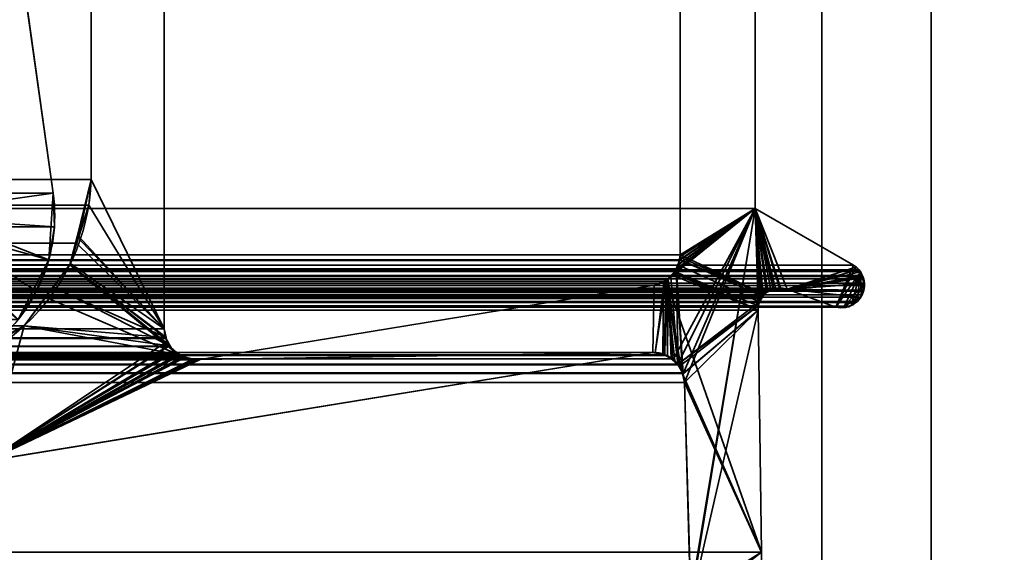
# Model space of a CAD drawing. Header units: millimetres. Extents: x -587 to 3688, y -115 to 120.
# Tile 266 of 656: x 402 to 415, y 3 to 10. Entities that reach past the tile are written whole.
import ezdxf

# ---------------------------------------------------------------- set-up
doc = ezdxf.new("R2010")
doc.units = ezdxf.units.MM
doc.layers.add('151', color=7, linetype='Continuous', true_color=0xffffff)

# ---------------------------------------------------------------- blocks, each defined once
blk = doc.blocks.new('UG_SURFACE_001')
at = {"layer": '151', "color": 252, "linetype": 'Continuous', "lineweight": 35}
for points in [[(587.5, -40, 2198), (587.5, 110, 2198), (-587.5, 110, 2198), (-587.5, -40, 2198)], [(-437.5, -40, 2048), (-437.5, 110, 2048), (437.5, 110, 2048), (437.5, -40, 2048)]]:
    blk.add_3dface(points, dxfattribs=at)
blk = doc.blocks.new('UG_SURFACE_015')
at = {"layer": '151', "color": 252, "linetype": 'Continuous', "lineweight": 35}
for points in [[(-414, -46.92, 2022.5), (414, -46.92, 2022.5), (414, 13.92, 2022.5), (-414, 13.92, 2022.5)], [(-412.5, -46.92, 2021), (-412.5, 13.92, 2021), (412.5, 13.92, 2021), (412.5, -46.92, 2021)], [(414, 13.92, 2022.5), (414, -46.92, 2022.5), (412.5, -46.92, 2021), (412.5, 13.92, 2021)], [(-401.116, 13.7, 2009.616), (-401.978, 7.563, 2010.478), (401.978, 7.563, 2010.478), (401.116, 13.7, 2009.616)], [(400.493, 7.354, 2008.993), (399.63, 13.491, 2008.13), (401.116, 13.7, 2009.616), (401.978, 7.563, 2010.478)], [(401.995, 7.103, 2010.495), (-401.978, 7.563, 2010.478), (-401.995, 7.103, 2010.495)], [(401.995, 7.103, 2010.495), (401.978, 7.563, 2010.478), (-401.978, 7.563, 2010.478)], [(401.978, 7.563, 2010.478), (401.995, 7.103, 2010.495), (400.498, 7.201, 2008.998), (400.493, 7.354, 2008.993)], [(401.918, 6.649, 2010.418), (401.75, 6.22, 2010.25), (400.473, 7.05, 2008.973), (400.498, 7.201, 2008.998)], [(400.498, 7.201, 2008.998), (401.995, 7.103, 2010.495), (401.918, 6.649, 2010.418)], [(-401.995, 7.103, 2010.495), (-401.918, 6.649, 2010.418), (401.918, 6.649, 2010.418), (401.995, 7.103, 2010.495)], [(400.417, 6.907, 2008.917), (400.473, 7.05, 2008.973), (401.75, 6.22, 2010.25), (401.499, 5.834, 2009.999)], [(401.918, 6.649, 2010.418), (-401.918, 6.649, 2010.418), (-401.75, 6.22, 2010.25)], [(401.75, 6.22, 2010.25), (401.918, 6.649, 2010.418), (-401.75, 6.22, 2010.25)], [(-401.75, 6.22, 2010.25), (-401.499, 5.834, 2009.999), (401.499, 5.834, 2009.999), (401.75, 6.22, 2010.25)]]:
    blk.add_3dface(points, dxfattribs=at)
blk = doc.blocks.new('UG_SURFACE_016')
at = {"layer": '151', "color": 252, "linetype": 'Continuous', "lineweight": 35}
for points in [[(412.5, -46.92, 2021), (412.5, 13.92, 2021), (412.5, 13.92, -7), (412.5, -46.92, -7)], [(414, 13.92, -7), (414, -46.92, -7), (412.5, -46.92, -7), (412.5, 13.92, -7)], [(412.5, 13.92, 2021), (412.5, -46.92, 2021), (414, -46.92, 2022.5), (414, 13.92, 2022.5)], [(414, -46.92, 2022.5), (414, -46.92, -7), (414, 13.92, -7), (414, 13.92, 2022.5)], [(400.493, 7.354, -7), (399.63, 13.491, -7), (401.116, 13.7, -7), (401.978, 7.563, -7)], [(401.978, 7.563, 2010.478), (401.116, 13.7, 2009.616), (399.63, 13.491, 2008.13), (400.493, 7.354, 2008.993)], [(401.116, 13.7, 2009.616), (401.978, 7.563, 2010.478), (401.978, 7.563, -7), (401.116, 13.7, -7)], [(401.978, 7.563, -7), (401.918, 6.649, -7), (400.473, 7.05, -7), (400.493, 7.354, -7)], [(400.493, 7.354, 2008.993), (400.498, 7.201, 2008.998), (401.995, 7.103, 2010.495), (401.978, 7.563, 2010.478)], [(401.978, 7.563, -7), (401.995, 7.103, 2010.495), (401.918, 6.649, 2010.418)], [(401.918, 6.649, 2010.418), (401.918, 6.649, -7), (401.978, 7.563, -7)], [(401.978, 7.563, -7), (401.978, 7.563, 2010.478), (401.995, 7.103, 2010.495)], [(400.498, 7.201, 2008.998), (400.473, 7.05, 2008.973), (401.75, 6.22, 2010.25), (401.918, 6.649, 2010.418)], [(401.918, 6.649, 2010.418), (401.995, 7.103, 2010.495), (400.498, 7.201, 2008.998)], [(400.333, 6.778, -7), (400.473, 7.05, -7), (401.918, 6.649, -7), (401.499, 5.834, -7)], [(401.499, 5.834, 2009.999), (401.75, 6.22, 2010.25), (400.473, 7.05, 2008.973), (400.417, 6.907, 2008.917)], [(401.918, 6.649, -7), (401.75, 6.22, 2010.25), (401.499, 5.834, 2009.999)], [(401.499, 5.834, 2009.999), (401.499, 5.834, -7), (401.918, 6.649, -7)], [(401.918, 6.649, -7), (401.918, 6.649, 2010.418), (401.75, 6.22, 2010.25)]]:
    blk.add_3dface(points, dxfattribs=at)
blk = doc.blocks.new('UG_SURFACE_018')
at = {"layer": '151', "color": 7, "linetype": 'Continuous', "lineweight": 35}
for points in [[(-410.562, 6.719, 2019.062), (-410.562, 11.866, 2019.062), (410.562, 11.866, 2019.062), (410.562, 6.719, 2019.062)], [(410.562, 6.719, 2019.062), (410.562, 11.866, 2019.062), (411.589, 11.633, 2020.089), (411.589, 7.354, 2020.089)], [(-403.5, 11.828, 2012), (-403.5, 5.704, 2012), (403.5, 5.704, 2012), (403.5, 11.828, 2012)], [(402.498, 7.747, 2010.998), (402.498, 11.543, 2010.998), (403.5, 11.828, 2012), (403.5, 5.704, 2012)], [(411.589, 7.354, 2020.089), (411.589, 11.633, 2020.089), (-411.589, 11.633, 2020.089), (-411.589, 7.354, 2020.089)], [(402.498, 11.543, 2010.998), (402.498, 7.747, 2010.998), (-402.498, 7.747, 2010.998), (-402.498, 11.543, 2010.998)], [(-402.465, 7.398, 2010.965), (-402.498, 7.747, 2010.998), (402.498, 7.747, 2010.998)], [(-402.465, 7.398, 2010.965), (402.498, 7.747, 2010.998), (402.465, 7.398, 2010.965)], [(403.5, 5.704, 2012), (402.465, 7.398, 2010.965), (402.498, 7.747, 2010.998)], [(412.935, 6.577, 2021.435), (411.589, 7.354, 2020.089), (-411.589, 7.354, 2020.089), (-412.935, 6.577, 2021.435)], [(402.465, 7.398, 2010.965), (402.3, 6.878, 2010.8), (-402.3, 6.878, 2010.8), (-402.465, 7.398, 2010.965)], [(402.3, 6.878, 2010.8), (402.465, 7.398, 2010.965), (403.5, 5.704, 2012)], [(411.589, 7.354, 2020.089), (410.601, 5.094, 2019.1), (410.51, 6.517, 2019.01), (410.513, 6.525, 2019.013)], [(410.513, 6.525, 2019.013), (410.554, 6.638, 2019.054), (411.589, 7.354, 2020.089)], [(411.589, 7.354, 2020.089), (410.554, 6.638, 2019.054), (410.555, 6.651, 2019.055)], [(410.555, 6.651, 2019.055), (410.562, 6.719, 2019.062), (411.589, 7.354, 2020.089)], [(410.622, 4.971, 2019.122), (410.601, 5.094, 2019.1), (411.589, 7.354, 2020.089)], [(410.705, 2.041, 2019.205), (410.622, 4.971, 2019.122), (411.589, 7.354, 2020.089)], [(410.688, 1.878, 2019.188), (411.589, 7.354, 2020.089), (411.632, 6.018, 2020.132), (411.628, 5.961, 2020.128)], [(411.589, 7.354, 2020.089), (410.688, 1.878, 2019.188), (410.701, 1.959, 2019.201)], [(411.589, 7.354, 2020.089), (410.701, 1.959, 2019.201), (410.705, 2.041, 2019.205)], [(411.589, 7.354, 2020.089), (411.668, 6.119, 2020.168), (411.646, 6.073, 2020.146)], [(411.646, 6.073, 2020.146), (411.632, 6.018, 2020.132), (411.589, 7.354, 2020.089)], [(412.029, 6.248, 2020.529), (411.589, 7.354, 2020.089), (412.935, 6.577, 2021.435), (413.004, 6.513, 2021.504)], [(411.589, 7.354, 2020.089), (411.742, 6.203, 2020.241), (411.696, 6.151, 2020.196)], [(411.589, 7.354, 2020.089), (411.869, 6.261, 2020.369), (411.843, 6.25, 2020.343)], [(411.696, 6.151, 2020.196), (411.668, 6.119, 2020.168), (411.589, 7.354, 2020.089)], [(411.843, 6.25, 2020.343), (411.76, 6.212, 2020.26), (411.589, 7.354, 2020.089)], [(411.589, 7.354, 2020.089), (412.029, 6.248, 2020.529), (411.934, 6.256, 2020.434)], [(411.76, 6.212, 2020.26), (411.742, 6.203, 2020.241), (411.589, 7.354, 2020.089)], [(411.934, 6.256, 2020.434), (411.869, 6.261, 2020.369), (411.589, 7.354, 2020.089)], [(-402.3, 6.878, 2010.8), (402.3, 6.878, 2010.8), (402.206, 6.58, 2010.706)], [(-402.206, 6.58, 2010.706), (-402.3, 6.878, 2010.8), (402.206, 6.58, 2010.706)], [(403.5, 5.704, 2012), (403.518, 5.58, 2012.018), (402.206, 6.58, 2010.706), (402.3, 6.878, 2010.8)], [(-410.552, 6.652, 2019.052), (-410.562, 6.719, 2019.062), (410.562, 6.719, 2019.062)], [(410.562, 6.719, 2019.062), (410.555, 6.651, 2019.055), (-410.552, 6.652, 2019.052)], [(-410.552, 6.652, 2019.052), (410.555, 6.651, 2019.055), (410.554, 6.638, 2019.054)], [(-410.543, 6.596, 2019.043), (-410.552, 6.652, 2019.052), (410.554, 6.638, 2019.054)], [(-410.511, 6.527, 2019.011), (-410.543, 6.596, 2019.043), (410.554, 6.638, 2019.054)], [(410.554, 6.638, 2019.054), (410.513, 6.525, 2019.013), (-410.511, 6.527, 2019.011)], [(-413.029, 6.489, 2021.529), (-413.055, 6.433, 2021.555), (413.055, 6.433, 2021.555)], [(413.029, 6.489, 2021.529), (413.004, 6.513, 2021.504), (-413.004, 6.513, 2021.504), (-413.029, 6.489, 2021.529)], [(-413.029, 6.489, 2021.529), (413.055, 6.433, 2021.555), (413.029, 6.489, 2021.529)], [(412.935, 6.577, 2021.435), (-412.935, 6.577, 2021.435), (-413.004, 6.513, 2021.504), (413.004, 6.513, 2021.504)], [(-410.491, 6.485, 2018.991), (-410.511, 6.527, 2019.011), (410.513, 6.525, 2019.013)], [(-410.491, 6.485, 2018.991), (410.513, 6.525, 2019.013), (410.51, 6.517, 2019.01)], [(-410.433, 6.428, 2018.933), (-410.491, 6.485, 2018.991), (410.51, 6.517, 2019.01)], [(410.51, 6.517, 2019.01), (410.433, 6.427, 2018.933), (-410.433, 6.428, 2018.933)], [(402.206, 6.58, 2010.706), (401.875, 6.138, 2010.375), (-401.875, 6.138, 2010.375), (-402.206, 6.58, 2010.706)], [(401.875, 6.138, 2010.375), (402.206, 6.58, 2010.706), (403.687, 5.353, 2012.187)], [(402.206, 6.58, 2010.706), (403.571, 5.469, 2012.071), (403.579, 5.461, 2012.079)], [(403.579, 5.461, 2012.079), (403.67, 5.37, 2012.171), (402.206, 6.58, 2010.706)], [(402.206, 6.58, 2010.706), (403.518, 5.58, 2012.018), (403.522, 5.572, 2012.022), (403.571, 5.469, 2012.071)], [(403.67, 5.37, 2012.171), (403.687, 5.353, 2012.187), (402.206, 6.58, 2010.706)], [(410.433, 6.427, 2018.933), (410.51, 6.517, 2019.01), (410.531, 5.222, 2019.031)], [(410.51, 6.517, 2019.01), (410.601, 5.094, 2019.1), (410.596, 5.102, 2019.096)], [(410.596, 5.102, 2019.096), (410.536, 5.212, 2019.036), (410.51, 6.517, 2019.01)], [(410.536, 5.212, 2019.036), (410.531, 5.222, 2019.031), (410.51, 6.517, 2019.01)], [(412.029, 6.248, 2020.529), (413.004, 6.513, 2021.504), (413.029, 6.489, 2021.529), (413.055, 6.433, 2021.555)], [(-413.082, 6.331, 2021.582), (413.082, 6.331, 2021.582), (413.076, 6.388, 2021.576)], [(-413.076, 6.388, 2021.576), (-413.082, 6.331, 2021.582), (413.076, 6.388, 2021.576)], [(413.076, 6.388, 2021.576), (413.06, 6.422, 2021.56), (-413.06, 6.422, 2021.56), (-413.076, 6.388, 2021.576)], [(413.055, 6.433, 2021.555), (-413.055, 6.433, 2021.555), (-413.06, 6.422, 2021.56), (413.06, 6.422, 2021.56)], [(-410.369, 6.365, 2018.869), (-410.433, 6.428, 2018.933), (410.433, 6.427, 2018.933)], [(-410.369, 6.365, 2018.869), (410.433, 6.427, 2018.933), (410.399, 6.386, 2018.899)], [(-410.333, 6.351, 2018.833), (-410.369, 6.365, 2018.869), (410.399, 6.386, 2018.899)], [(410.399, 6.386, 2018.899), (410.332, 6.357, 2018.832), (-410.333, 6.351, 2018.833)], [(-410.208, 6.302, 2018.708), (-410.333, 6.351, 2018.833), (410.332, 6.357, 2018.832)], [(410.332, 6.357, 2018.832), (410.208, 6.302, 2018.708), (-410.208, 6.302, 2018.708)], [(410.324, 5.351, 2018.824), (410.189, 5.381, 2018.689), (410.208, 6.302, 2018.708), (410.332, 6.357, 2018.832)], [(410.399, 6.386, 2018.899), (410.387, 5.338, 2018.887), (410.324, 5.351, 2018.824)], [(410.332, 6.357, 2018.832), (410.399, 6.386, 2018.899), (410.324, 5.351, 2018.824)], [(410.441, 5.295, 2018.94), (410.387, 5.338, 2018.887), (410.399, 6.386, 2018.899)], [(410.531, 5.222, 2019.031), (410.399, 6.386, 2018.899), (410.433, 6.427, 2018.933)], [(410.399, 6.386, 2018.899), (410.531, 5.222, 2019.031), (410.441, 5.295, 2018.94)], [(413.055, 6.433, 2021.555), (413.06, 6.422, 2021.56), (412.029, 6.248, 2020.529)], [(413.06, 6.422, 2021.56), (413.076, 6.388, 2021.576), (413.082, 6.331, 2021.582), (412.029, 6.248, 2020.529)], [(413.082, 6.331, 2021.582), (-413.082, 6.331, 2021.582), (-413.086, 6.299, 2021.586)], [(413.086, 6.299, 2021.586), (413.082, 6.331, 2021.582), (-413.086, 6.299, 2021.586)], [(-413.086, 6.299, 2021.586), (-413.077, 6.232, 2021.577), (413.077, 6.232, 2021.577), (413.086, 6.299, 2021.586)], [(413.077, 6.232, 2021.577), (-413.077, 6.232, 2021.577), (-413.072, 6.222, 2021.572)], [(-413.072, 6.222, 2021.572), (413.073, 6.221, 2021.573), (413.077, 6.232, 2021.577)], [(413.054, 6.17, 2021.554), (-413.072, 6.222, 2021.572), (-413.038, 6.14, 2021.538)], [(413.054, 6.17, 2021.554), (413.073, 6.221, 2021.573), (-413.072, 6.222, 2021.572)], [(412.029, 6.248, 2020.529), (412.693, 6.002, 2021.193), (-412.693, 6.002, 2021.193), (-412.029, 6.248, 2020.529)], [(412.029, 6.248, 2020.529), (-412.029, 6.248, 2020.529), (-411.966, 6.264, 2020.466)], [(412.029, 6.248, 2020.529), (-411.966, 6.264, 2020.466), (-411.935, 6.26, 2020.435)], [(411.869, 6.261, 2020.369), (-411.935, 6.26, 2020.435), (-411.843, 6.246, 2020.343)], [(411.869, 6.261, 2020.369), (411.934, 6.256, 2020.434), (-411.935, 6.26, 2020.435)], [(-411.935, 6.26, 2020.435), (411.934, 6.256, 2020.434), (412.029, 6.248, 2020.529)], [(-411.843, 6.246, 2020.343), (411.843, 6.25, 2020.343), (411.869, 6.261, 2020.369)], [(411.843, 6.25, 2020.343), (-411.843, 6.246, 2020.343), (-411.803, 6.24, 2020.303)], [(-411.803, 6.24, 2020.303), (411.76, 6.212, 2020.26), (411.843, 6.25, 2020.343)], [(-411.803, 6.24, 2020.303), (-411.762, 6.209, 2020.262), (411.76, 6.212, 2020.26)], [(411.742, 6.203, 2020.241), (411.76, 6.212, 2020.26), (-411.762, 6.209, 2020.262)], [(411.742, 6.203, 2020.241), (-411.762, 6.209, 2020.262), (-411.696, 6.159, 2020.196)], [(-411.696, 6.159, 2020.196), (411.696, 6.151, 2020.196), (411.742, 6.203, 2020.241)], [(-403.989, 5.287, 2012.489), (-410.208, 6.302, 2018.708), (410.208, 6.302, 2018.708), (403.989, 5.287, 2012.489)], [(403.989, 5.287, 2012.489), (410.208, 6.302, 2018.708), (410.189, 5.381, 2018.689)], [(412.029, 6.248, 2020.529), (413.082, 6.331, 2021.582), (413.086, 6.299, 2021.586), (413.077, 6.232, 2021.577)], [(413.077, 6.232, 2021.577), (413.073, 6.221, 2021.573), (412.029, 6.248, 2020.529)], [(413.073, 6.221, 2021.573), (413.054, 6.17, 2021.554), (413.032, 6.14, 2021.533), (412.029, 6.248, 2020.529)], [(412.793, 6.005, 2021.293), (412.693, 6.002, 2021.193), (412.029, 6.248, 2020.529), (413.032, 6.14, 2021.533)], [(413.054, 6.17, 2021.554), (-413.038, 6.14, 2021.538), (-413.035, 6.137, 2021.535)], [(-413.035, 6.137, 2021.535), (413.032, 6.14, 2021.533), (413.054, 6.17, 2021.554)], [(412.988, 6.079, 2021.488), (413.032, 6.14, 2021.533), (-413.035, 6.137, 2021.535)], [(-413.035, 6.137, 2021.535), (-412.967, 6.067, 2021.467), (412.968, 6.067, 2021.467)], [(412.968, 6.067, 2021.467), (412.988, 6.079, 2021.488), (-413.035, 6.137, 2021.535)], [(412.968, 6.067, 2021.467), (-412.967, 6.067, 2021.467), (-412.948, 6.047, 2021.448)], [(412.968, 6.067, 2021.467), (-412.948, 6.047, 2021.448), (-412.885, 6.014, 2021.385)], [(-412.885, 6.014, 2021.385), (412.884, 6.017, 2021.384), (412.968, 6.067, 2021.467)], [(-411.696, 6.159, 2020.196), (-411.694, 6.155, 2020.194), (411.696, 6.151, 2020.196)], [(411.668, 6.119, 2020.168), (-411.694, 6.155, 2020.194), (-411.646, 6.073, 2020.146)], [(411.668, 6.119, 2020.168), (411.696, 6.151, 2020.196), (-411.694, 6.155, 2020.194)], [(-411.646, 6.073, 2020.146), (411.646, 6.073, 2020.146), (411.668, 6.119, 2020.168)], [(411.632, 6.018, 2020.132), (-411.646, 6.073, 2020.146), (-411.632, 6.018, 2020.132)], [(411.632, 6.018, 2020.132), (411.646, 6.073, 2020.146), (-411.646, 6.073, 2020.146)], [(401.582, 5.746, 2010.082), (-401.582, 5.746, 2010.082), (-401.875, 6.138, 2010.375), (401.875, 6.138, 2010.375)], [(403.687, 5.353, 2012.187), (401.582, 5.746, 2010.082), (401.875, 6.138, 2010.375)], [(412.968, 6.067, 2021.467), (412.884, 6.017, 2021.384), (412.793, 6.005, 2021.293), (413.032, 6.14, 2021.533)], [(413.032, 6.14, 2021.533), (412.988, 6.079, 2021.488), (412.968, 6.067, 2021.467)], [(412.884, 6.017, 2021.384), (-412.885, 6.014, 2021.385), (-412.883, 6.013, 2021.383)], [(412.87, 6.008, 2021.37), (412.884, 6.017, 2021.384), (-412.883, 6.013, 2021.383)], [(-412.883, 6.013, 2021.383), (-412.793, 6.004, 2021.292), (412.793, 6.005, 2021.293)], [(412.793, 6.005, 2021.293), (412.87, 6.008, 2021.37), (-412.883, 6.013, 2021.383)], [(412.793, 6.005, 2021.293), (-412.793, 6.004, 2021.292), (-412.715, 5.997, 2021.215)], [(412.693, 6.002, 2021.193), (412.793, 6.005, 2021.293), (-412.715, 5.997, 2021.215)], [(-412.715, 5.997, 2021.215), (-412.693, 6.002, 2021.193), (412.693, 6.002, 2021.193)], [(411.675, 2.646, 2020.175), (411.628, 5.961, 2020.128), (-411.628, 5.961, 2020.128), (-411.675, 2.646, 2020.175)], [(-411.632, 6.018, 2020.132), (411.628, 5.961, 2020.128), (411.632, 6.018, 2020.132)], [(-411.632, 6.018, 2020.132), (-411.628, 5.961, 2020.128), (411.628, 5.961, 2020.128)], [(411.628, 5.961, 2020.128), (411.675, 2.646, 2020.175), (410.688, 1.878, 2019.188)], [(412.884, 6.017, 2021.384), (412.87, 6.008, 2021.37), (412.793, 6.005, 2021.293)], [(403.518, 5.58, 2012.018), (-403.5, 5.704, 2012), (-403.514, 5.594, 2012.014)], [(403.518, 5.58, 2012.018), (403.5, 5.704, 2012), (-403.5, 5.704, 2012)], [(-401.582, 5.746, 2010.082), (401.582, 5.746, 2010.082), (401.384, 5.579, 2009.884)], [(403.687, 5.353, 2012.187), (401.085, 3.898, 2009.585), (401.384, 5.579, 2009.884), (401.582, 5.746, 2010.082)], [(403.571, 5.469, 2012.071), (-403.524, 5.573, 2012.024), (-403.569, 5.472, 2012.069)], [(-403.514, 5.594, 2012.014), (-403.524, 5.573, 2012.024), (403.522, 5.572, 2012.022)], [(403.571, 5.469, 2012.071), (403.522, 5.572, 2012.022), (-403.524, 5.573, 2012.024)], [(-403.514, 5.594, 2012.014), (403.522, 5.572, 2012.022), (403.518, 5.58, 2012.018)], [(-403.58, 5.462, 2012.08), (-403.673, 5.374, 2012.172), (403.67, 5.37, 2012.171)], [(-403.569, 5.472, 2012.069), (-403.58, 5.462, 2012.08), (403.579, 5.461, 2012.079)], [(403.67, 5.37, 2012.171), (403.579, 5.461, 2012.079), (-403.58, 5.462, 2012.08)], [(-403.569, 5.472, 2012.069), (403.579, 5.461, 2012.079), (403.571, 5.469, 2012.071)], [(-410.531, 5.222, 2019.031), (-410.441, 5.295, 2018.94), (410.441, 5.295, 2018.94), (410.531, 5.222, 2019.031)], [(410.387, 5.338, 2018.887), (-410.441, 5.295, 2018.94), (-410.387, 5.338, 2018.887)], [(410.387, 5.338, 2018.887), (410.441, 5.295, 2018.94), (-410.441, 5.295, 2018.94)], [(-410.387, 5.338, 2018.887), (-410.324, 5.351, 2018.824), (410.324, 5.351, 2018.824), (410.387, 5.338, 2018.887)], [(410.324, 5.351, 2018.824), (-410.324, 5.351, 2018.824), (-410.189, 5.381, 2018.689), (410.189, 5.381, 2018.689)], [(-410.189, 5.381, 2018.689), (-401.085, 3.898, 2009.585), (401.085, 3.898, 2009.585), (410.189, 5.381, 2018.689)], [(-403.955, 5.283, 2012.455), (-403.989, 5.287, 2012.489), (403.989, 5.287, 2012.489)], [(-403.955, 5.283, 2012.455), (403.989, 5.287, 2012.489), (403.955, 5.283, 2012.455)], [(403.955, 5.283, 2012.455), (403.921, 5.282, 2012.421), (-403.921, 5.282, 2012.421), (-403.955, 5.283, 2012.455)], [(403.907, 5.282, 2012.407), (-403.907, 5.286, 2012.407), (-403.921, 5.282, 2012.421)], [(-403.921, 5.282, 2012.421), (403.921, 5.282, 2012.421), (403.907, 5.282, 2012.407)], [(403.9, 5.282, 2012.4), (-403.787, 5.318, 2012.287), (-403.907, 5.286, 2012.407)], [(-403.907, 5.286, 2012.407), (403.907, 5.282, 2012.407), (403.9, 5.282, 2012.4)], [(-403.71, 5.339, 2012.21), (-403.787, 5.318, 2012.287), (403.788, 5.319, 2012.288)], [(403.9, 5.282, 2012.4), (403.788, 5.319, 2012.288), (-403.787, 5.318, 2012.287)], [(403.687, 5.353, 2012.187), (-403.673, 5.374, 2012.172), (-403.71, 5.339, 2012.21)], [(-403.71, 5.339, 2012.21), (403.788, 5.319, 2012.288), (403.687, 5.353, 2012.187)], [(403.687, 5.353, 2012.187), (403.67, 5.37, 2012.171), (-403.673, 5.374, 2012.172)], [(410.189, 5.381, 2018.689), (401.085, 3.898, 2009.585), (403.955, 5.283, 2012.455), (403.989, 5.287, 2012.489)], [(401.085, 3.898, 2009.585), (403.687, 5.353, 2012.187), (403.788, 5.319, 2012.288)], [(403.788, 5.319, 2012.288), (403.9, 5.282, 2012.4), (401.085, 3.898, 2009.585)], [(403.921, 5.282, 2012.421), (403.955, 5.283, 2012.455), (401.085, 3.898, 2009.585)], [(401.085, 3.898, 2009.585), (403.9, 5.282, 2012.4), (403.907, 5.282, 2012.407)], [(403.907, 5.282, 2012.407), (403.921, 5.282, 2012.421), (401.085, 3.898, 2009.585)], [(410.596, 5.102, 2019.096), (-410.596, 5.102, 2019.096), (-410.536, 5.212, 2019.036), (410.536, 5.212, 2019.036)], [(410.536, 5.212, 2019.036), (-410.536, 5.212, 2019.036), (-410.531, 5.222, 2019.031)], [(410.531, 5.222, 2019.031), (410.536, 5.212, 2019.036), (-410.531, 5.222, 2019.031)], [(410.622, 4.971, 2019.122), (-410.622, 4.971, 2019.122), (-410.601, 5.094, 2019.1)], [(-410.601, 5.094, 2019.1), (-410.596, 5.102, 2019.096), (410.596, 5.102, 2019.096), (410.601, 5.094, 2019.1)], [(410.601, 5.094, 2019.1), (410.622, 4.971, 2019.122), (-410.601, 5.094, 2019.1)], [(-410.705, 2.041, 2019.205), (-410.622, 4.971, 2019.122), (410.622, 4.971, 2019.122), (410.705, 2.041, 2019.205)]]:
    blk.add_3dface(points, dxfattribs=at)
blk = doc.blocks.new('UG_SURFACE_019')
at = {"layer": '151', "color": 7, "linetype": 'Continuous', "lineweight": 35}
for points in [[(411.589, 11.633, -7), (411.589, 7.354, -7), (410.562, 6.719, -7), (410.562, 11.866, -7)], [(411.589, 7.354, 2020.089), (411.589, 11.633, 2020.089), (410.562, 11.866, 2019.062), (410.562, 6.719, 2019.062)], [(410.562, 6.719, 2019.062), (410.562, 11.866, 2019.062), (410.562, 11.866, -7), (410.562, 6.719, -7)], [(403.5, 11.828, -7), (403.5, 5.704, -7), (402.498, 7.747, -7), (402.498, 11.543, -7)], [(403.5, 5.704, 2012), (403.5, 11.828, 2012), (402.498, 11.543, 2010.998), (402.498, 7.747, 2010.998)], [(403.5, 11.828, 2012), (403.5, 5.704, 2012), (403.5, 5.704, -7), (403.5, 11.828, -7)], [(411.589, 7.354, -7), (411.589, 11.633, -7), (411.589, 11.633, 2020.089), (411.589, 7.354, 2020.089)], [(402.498, 11.543, -7), (402.498, 7.747, -7), (402.498, 7.747, 2010.998), (402.498, 11.543, 2010.998)], [(402.498, 7.747, -7), (402.305, 6.964, -7), (402.329, 6.969, 2010.829)], [(402.305, 6.964, -7), (402.498, 7.747, -7), (403.5, 5.704, -7)], [(402.329, 6.969, 2010.829), (402.465, 7.398, 2010.965), (402.498, 7.747, -7)], [(402.465, 7.398, 2010.965), (402.498, 7.747, 2010.998), (402.498, 7.747, -7)], [(402.498, 7.747, 2010.998), (402.465, 7.398, 2010.965), (403.5, 5.704, 2012)], [(403.5, 5.704, 2012), (402.465, 7.398, 2010.965), (402.329, 6.969, 2010.829)], [(411.589, 7.354, 2020.089), (410.369, 6.365, 2018.869), (410.387, 5.338, 2018.887), (410.462, 5.277, 2018.962)], [(410.452, 6.446, 2018.952), (410.369, 6.365, 2018.869), (411.589, 7.354, 2020.089)], [(411.589, 7.354, 2020.089), (410.475, 6.47, 2018.975), (410.452, 6.446, 2018.952)], [(410.462, 5.277, 2018.962), (410.531, 5.222, 2019.031), (411.589, 7.354, 2020.089)], [(411.589, 7.354, 2020.089), (410.491, 6.485, 2018.991), (410.475, 6.47, 2018.975)], [(410.536, 6.58, 2019.036), (410.491, 6.485, 2018.991), (411.589, 7.354, 2020.089)], [(411.646, 6.073, 2020.146), (411.668, 6.119, 2020.168), (411.589, 7.354, 2020.089), (410.531, 5.222, 2019.031)], [(411.589, 7.354, 2020.089), (410.543, 6.596, 2019.043), (410.536, 6.58, 2019.036)], [(410.557, 6.689, 2019.057), (410.543, 6.596, 2019.043), (411.589, 7.354, 2020.089)], [(411.589, 7.354, 2020.089), (410.562, 6.719, 2019.062), (410.557, 6.689, 2019.057)], [(411.752, 6.205, -7), (411.713, 6.178, -7), (410.562, 6.719, -7), (411.589, 7.354, -7)], [(412.935, 6.577, -7), (411.589, 7.354, -7), (411.589, 7.354, 2020.089), (412.935, 6.577, 2021.435)], [(412.693, 6.002, -7), (412.029, 6.248, -7), (411.589, 7.354, -7), (412.935, 6.577, -7)], [(411.589, 7.354, -7), (411.802, 6.24, -7), (411.752, 6.205, -7)], [(411.589, 7.354, -7), (411.92, 6.267, -7), (411.837, 6.248, -7)], [(411.837, 6.248, -7), (411.802, 6.24, -7), (411.589, 7.354, -7)], [(411.589, 7.354, -7), (412.029, 6.248, -7), (411.934, 6.265, -7)], [(411.934, 6.265, -7), (411.92, 6.267, -7), (411.589, 7.354, -7)], [(411.589, 7.354, 2020.089), (411.742, 6.203, 2020.241), (411.75, 6.207, 2020.25)], [(411.589, 7.354, 2020.089), (411.668, 6.119, 2020.168), (411.691, 6.146, 2020.191)], [(411.589, 7.354, 2020.089), (411.869, 6.261, 2020.369), (411.934, 6.256, 2020.434)], [(411.75, 6.207, 2020.25), (411.837, 6.247, 2020.338), (411.589, 7.354, 2020.089)], [(411.934, 6.256, 2020.434), (412.029, 6.248, 2020.529), (411.589, 7.354, 2020.089)], [(411.691, 6.146, 2020.191), (411.742, 6.203, 2020.241), (411.589, 7.354, 2020.089)], [(411.837, 6.247, 2020.338), (411.869, 6.261, 2020.369), (411.589, 7.354, 2020.089)], [(412.966, 6.549, 2021.466), (412.935, 6.577, 2021.435), (411.589, 7.354, 2020.089), (412.029, 6.248, 2020.529)], [(402.206, 6.58, 2010.706), (402.329, 6.969, 2010.829), (402.305, 6.964, -7)], [(402.329, 6.969, 2010.829), (402.206, 6.58, 2010.706), (403.514, 5.594, 2012.014), (403.5, 5.704, 2012)], [(402.305, 6.964, -7), (402.216, 6.601, -7), (402.206, 6.58, 2010.706)], [(403.5, 5.704, -7), (402.216, 6.601, -7), (402.305, 6.964, -7)], [(411.694, 6.147, -7), (411.646, 6.073, -7), (410.529, 6.582, -7), (410.556, 6.65, -7)], [(410.556, 6.65, -7), (410.529, 6.582, -7), (410.536, 6.58, 2019.036)], [(410.559, 6.688, -7), (410.556, 6.65, -7), (410.536, 6.58, 2019.036)], [(410.536, 6.58, 2019.036), (410.543, 6.596, 2019.043), (410.559, 6.688, -7)], [(410.543, 6.596, 2019.043), (410.557, 6.689, 2019.057), (410.559, 6.688, -7)], [(411.713, 6.178, -7), (410.556, 6.65, -7), (410.559, 6.688, -7)], [(410.556, 6.65, -7), (411.713, 6.178, -7), (411.694, 6.147, -7)], [(410.562, 6.719, -7), (410.559, 6.688, -7), (410.557, 6.689, 2019.057)], [(410.557, 6.689, 2019.057), (410.562, 6.719, 2019.062), (410.562, 6.719, -7)], [(410.559, 6.688, -7), (410.562, 6.719, -7), (411.713, 6.178, -7)], [(402.216, 6.601, -7), (401.971, 6.271, -7), (401.983, 6.282, 2010.483)], [(401.971, 6.271, -7), (402.216, 6.601, -7), (403.5, 5.704, -7), (403.525, 5.586, -7)], [(401.983, 6.282, 2010.483), (402.206, 6.58, 2010.706), (402.216, 6.601, -7)], [(403.569, 5.472, 2012.069), (402.206, 6.58, 2010.706), (401.983, 6.282, 2010.483)], [(402.206, 6.58, 2010.706), (403.569, 5.472, 2012.069), (403.565, 5.481, 2012.065)], [(403.565, 5.481, 2012.065), (403.518, 5.585, 2012.018), (403.514, 5.594, 2012.014), (402.206, 6.58, 2010.706)], [(410.474, 6.469, -7), (410.492, 6.486, -7), (411.628, 5.961, -7)], [(410.492, 6.486, -7), (410.474, 6.469, -7), (410.475, 6.47, 2018.975)], [(410.475, 6.47, 2018.975), (410.491, 6.485, 2018.991), (410.492, 6.486, -7)], [(410.529, 6.582, -7), (410.492, 6.486, -7), (410.491, 6.485, 2018.991)], [(410.491, 6.485, 2018.991), (410.536, 6.58, 2019.036), (410.529, 6.582, -7)], [(410.492, 6.486, -7), (410.529, 6.582, -7), (411.646, 6.073, -7), (411.632, 6.018, -7)], [(411.632, 6.018, -7), (411.628, 5.961, -7), (410.492, 6.486, -7)], [(413.031, 6.485, 2021.531), (413.029, 6.489, 2021.529), (412.966, 6.549, 2021.466), (412.029, 6.248, 2020.529)], [(412.029, 6.248, 2020.529), (413.068, 6.405, 2021.568), (413.031, 6.485, 2021.531)], [(412.935, 6.577, -7), (412.949, 6.569, -7), (412.966, 6.552, -7), (412.693, 6.002, -7)], [(412.966, 6.552, -7), (413.03, 6.485, -7), (412.693, 6.002, -7)], [(412.803, 5.997, -7), (412.693, 6.002, -7), (413.03, 6.485, -7)], [(412.903, 6.026, -7), (412.824, 5.997, -7), (412.803, 5.997, -7), (413.03, 6.485, -7)], [(413.03, 6.485, -7), (412.985, 6.085, -7), (412.933, 6.037, -7), (412.903, 6.026, -7)], [(412.966, 6.552, -7), (412.949, 6.569, -7), (412.935, 6.577, 2021.435)], [(412.935, 6.577, 2021.435), (412.966, 6.549, 2021.466), (412.966, 6.552, -7)], [(412.949, 6.569, -7), (412.935, 6.577, -7), (412.935, 6.577, 2021.435)], [(413.03, 6.485, -7), (412.966, 6.552, -7), (412.966, 6.549, 2021.466)], [(412.966, 6.549, 2021.466), (413.029, 6.489, 2021.529), (413.03, 6.485, -7)], [(413.041, 6.153, -7), (413.027, 6.125, -7), (412.985, 6.085, -7), (413.03, 6.485, -7)], [(413.029, 6.489, 2021.529), (413.031, 6.485, 2021.531), (413.03, 6.485, -7)], [(413.035, 6.481, -7), (413.03, 6.485, -7), (413.031, 6.485, 2021.531)], [(413.08, 6.323, -7), (413.03, 6.485, -7), (413.035, 6.481, -7), (413.065, 6.405, -7)], [(413.08, 6.323, -7), (413.077, 6.232, -7), (413.041, 6.153, -7), (413.03, 6.485, -7)], [(413.065, 6.405, -7), (413.035, 6.481, -7), (413.031, 6.485, 2021.531)], [(413.031, 6.485, 2021.531), (413.068, 6.405, 2021.568), (413.065, 6.405, -7)], [(410.218, 5.376, -7), (410.189, 5.381, -7), (410.208, 6.302, -7), (410.346, 6.356, -7)], [(410.347, 6.356, 2018.847), (410.208, 6.302, 2018.708), (410.189, 5.381, 2018.689), (410.218, 5.375, 2018.718)], [(410.346, 6.356, -7), (410.208, 6.302, -7), (410.208, 6.302, 2018.708)], [(410.208, 6.302, 2018.708), (410.347, 6.356, 2018.847), (410.346, 6.356, -7)], [(410.37, 6.366, -7), (410.344, 5.356, -7), (410.218, 5.376, -7)], [(410.346, 6.356, -7), (410.37, 6.366, -7), (410.218, 5.376, -7)], [(410.218, 5.375, 2018.718), (410.352, 5.346, 2018.852), (410.369, 6.365, 2018.869), (410.347, 6.356, 2018.847)], [(410.352, 5.351, -7), (410.344, 5.356, -7), (410.37, 6.366, -7)], [(410.37, 6.366, -7), (410.346, 6.356, -7), (410.347, 6.356, 2018.847)], [(410.347, 6.356, 2018.847), (410.369, 6.365, 2018.869), (410.37, 6.366, -7)], [(410.463, 5.283, -7), (410.352, 5.351, -7), (410.37, 6.366, -7)], [(410.352, 5.346, 2018.852), (410.387, 5.338, 2018.887), (410.369, 6.365, 2018.869)], [(410.369, 6.365, 2018.869), (410.452, 6.446, 2018.952), (410.45, 6.445, -7)], [(410.45, 6.445, -7), (410.37, 6.366, -7), (410.369, 6.365, 2018.869)], [(411.628, 5.961, -7), (411.675, 2.646, -7), (410.37, 6.366, -7), (410.45, 6.445, -7)], [(410.37, 6.366, -7), (410.49, 5.266, -7), (410.463, 5.283, -7)], [(410.37, 6.366, -7), (410.582, 5.141, -7), (410.547, 5.188, -7)], [(410.547, 5.188, -7), (410.49, 5.266, -7), (410.37, 6.366, -7)], [(410.594, 5.088, -7), (410.582, 5.141, -7), (410.37, 6.366, -7), (411.675, 2.646, -7)], [(411.628, 5.961, -7), (410.45, 6.445, -7), (410.474, 6.469, -7)], [(410.474, 6.469, -7), (410.45, 6.445, -7), (410.452, 6.446, 2018.952)], [(410.452, 6.446, 2018.952), (410.475, 6.47, 2018.975), (410.474, 6.469, -7)], [(412.029, 6.248, 2020.529), (413.083, 6.322, 2021.583), (413.076, 6.388, 2021.576), (413.068, 6.405, 2021.568)], [(413.081, 6.362, -7), (413.065, 6.405, -7), (413.068, 6.405, 2021.568)], [(413.065, 6.405, -7), (413.081, 6.362, -7), (413.08, 6.323, -7)], [(413.068, 6.405, 2021.568), (413.076, 6.388, 2021.576), (413.081, 6.362, -7)], [(413.08, 6.323, -7), (413.081, 6.362, -7), (413.076, 6.388, 2021.576)], [(413.076, 6.388, 2021.576), (413.083, 6.322, 2021.583), (413.08, 6.323, -7)], [(401.085, 3.898, 2009.585), (410.189, 5.381, 2018.689), (410.208, 6.302, 2018.708), (403.989, 5.287, 2012.489)], [(401.582, 5.746, 2010.082), (401.983, 6.282, 2010.483), (401.971, 6.271, -7)], [(401.983, 6.282, 2010.483), (401.582, 5.746, 2010.082), (403.569, 5.472, 2012.069)], [(401.971, 6.271, -7), (401.582, 5.746, -7), (401.582, 5.746, 2010.082)], [(403.525, 5.586, -7), (401.582, 5.746, -7), (401.971, 6.271, -7)], [(403.989, 5.287, -7), (410.208, 6.302, -7), (410.189, 5.381, -7)], [(403.989, 5.287, 2012.489), (410.208, 6.302, 2018.708), (410.208, 6.302, -7), (403.989, 5.287, -7)], [(411.742, 6.203, 2020.241), (411.691, 6.146, 2020.191), (411.694, 6.147, -7)], [(411.742, 6.203, 2020.241), (411.694, 6.147, -7), (411.713, 6.178, -7)], [(411.742, 6.203, 2020.241), (411.713, 6.178, -7), (411.752, 6.205, -7)], [(411.752, 6.205, -7), (411.75, 6.207, 2020.25), (411.742, 6.203, 2020.241)], [(411.802, 6.24, -7), (411.837, 6.247, 2020.338), (411.75, 6.207, 2020.25)], [(411.75, 6.207, 2020.25), (411.752, 6.205, -7), (411.802, 6.24, -7)], [(411.802, 6.24, -7), (411.837, 6.248, -7), (411.837, 6.247, 2020.338)], [(411.869, 6.261, 2020.369), (411.837, 6.248, -7), (411.92, 6.267, -7)], [(411.869, 6.261, 2020.369), (411.837, 6.247, 2020.338), (411.837, 6.248, -7)], [(411.92, 6.267, -7), (411.934, 6.256, 2020.434), (411.869, 6.261, 2020.369)], [(411.92, 6.267, -7), (411.934, 6.265, -7), (411.934, 6.256, 2020.434)], [(411.934, 6.256, 2020.434), (411.934, 6.265, -7), (412.029, 6.248, -7)], [(412.029, 6.248, -7), (412.029, 6.248, 2020.529), (411.934, 6.256, 2020.434)], [(413.083, 6.322, 2021.583), (412.029, 6.248, 2020.529), (412.693, 6.002, 2021.193), (412.803, 6.006, 2021.303)], [(412.029, 6.248, -7), (412.693, 6.002, -7), (412.693, 6.002, 2021.193), (412.029, 6.248, 2020.529)], [(413.083, 6.322, 2021.583), (412.803, 6.006, 2021.303), (412.87, 6.008, 2021.37), (412.903, 6.028, 2021.403)], [(412.989, 6.081, 2021.489), (413.043, 6.154, 2021.543), (413.083, 6.322, 2021.583), (412.903, 6.028, 2021.403)], [(413.043, 6.154, 2021.543), (413.041, 6.153, -7), (413.077, 6.232, -7)], [(413.083, 6.322, 2021.583), (413.043, 6.154, 2021.543), (413.054, 6.17, 2021.554), (413.077, 6.232, 2021.577)], [(413.077, 6.232, -7), (413.054, 6.17, 2021.554), (413.043, 6.154, 2021.543)], [(413.077, 6.232, -7), (413.077, 6.232, 2021.577), (413.054, 6.17, 2021.554)], [(413.08, 6.323, -7), (413.086, 6.299, 2021.586), (413.077, 6.232, 2021.577)], [(413.077, 6.232, 2021.577), (413.077, 6.232, -7), (413.08, 6.323, -7)], [(413.077, 6.232, 2021.577), (413.086, 6.299, 2021.586), (413.083, 6.322, 2021.583)], [(413.08, 6.323, -7), (413.083, 6.322, 2021.583), (413.086, 6.299, 2021.586)], [(410.531, 5.222, 2019.031), (411.632, 6.018, 2020.132), (411.646, 6.073, 2020.146)], [(411.632, 6.018, -7), (411.646, 6.073, 2020.146), (411.632, 6.018, 2020.132)], [(411.632, 6.018, -7), (411.646, 6.073, -7), (411.646, 6.073, 2020.146)], [(411.668, 6.119, 2020.168), (411.646, 6.073, -7), (411.694, 6.147, -7)], [(411.668, 6.119, 2020.168), (411.646, 6.073, 2020.146), (411.646, 6.073, -7)], [(411.694, 6.147, -7), (411.691, 6.146, 2020.191), (411.668, 6.119, 2020.168)], [(412.985, 6.085, -7), (412.988, 6.079, 2021.488), (412.903, 6.028, 2021.403)], [(412.903, 6.028, 2021.403), (412.933, 6.037, -7), (412.985, 6.085, -7)], [(412.903, 6.028, 2021.403), (412.988, 6.079, 2021.488), (412.989, 6.081, 2021.489)], [(412.989, 6.081, 2021.489), (412.985, 6.085, -7), (413.027, 6.125, -7)], [(412.985, 6.085, -7), (412.989, 6.081, 2021.489), (412.988, 6.079, 2021.488)], [(413.027, 6.125, -7), (413.043, 6.154, 2021.543), (412.989, 6.081, 2021.489)], [(413.027, 6.125, -7), (413.041, 6.153, -7), (413.043, 6.154, 2021.543)], [(411.632, 6.018, 2020.132), (410.531, 5.222, 2019.031), (410.549, 5.189, 2019.049)], [(410.549, 5.189, 2019.049), (410.601, 5.094, 2019.1), (411.628, 5.961, 2020.128), (411.632, 6.018, 2020.132)], [(411.628, 5.961, 2020.128), (410.601, 5.094, 2019.1), (410.601, 5.09, 2019.101)], [(410.601, 5.09, 2019.101), (410.622, 4.971, 2019.122), (411.628, 5.961, 2020.128)], [(411.675, 2.646, 2020.175), (411.628, 5.961, 2020.128), (410.622, 4.971, 2019.122), (410.705, 2.041, 2019.205)], [(411.632, 6.018, 2020.132), (411.628, 5.961, -7), (411.632, 6.018, -7)], [(411.632, 6.018, 2020.132), (411.628, 5.961, 2020.128), (411.628, 5.961, -7)], [(411.675, 2.646, -7), (411.628, 5.961, -7), (411.628, 5.961, 2020.128), (411.675, 2.646, 2020.175)], [(412.803, 5.997, -7), (412.803, 6.006, 2021.303), (412.693, 6.002, 2021.193)], [(412.693, 6.002, 2021.193), (412.693, 6.002, -7), (412.803, 5.997, -7)], [(412.903, 6.026, -7), (412.87, 6.008, 2021.37), (412.803, 6.006, 2021.303)], [(412.803, 6.006, 2021.303), (412.824, 5.997, -7), (412.903, 6.026, -7)], [(412.803, 6.006, 2021.303), (412.803, 5.997, -7), (412.824, 5.997, -7)], [(412.903, 6.026, -7), (412.903, 6.028, 2021.403), (412.87, 6.008, 2021.37)], [(412.903, 6.028, 2021.403), (412.903, 6.026, -7), (412.933, 6.037, -7)], [(401.582, 5.746, -7), (400.795, 5.277, -7), (400.798, 5.327, 2009.298)], [(401.085, 3.898, -7), (400.795, 5.277, -7), (401.582, 5.746, -7)], [(400.798, 5.327, 2009.298), (401.384, 5.579, 2009.884), (401.582, 5.746, -7)], [(401.582, 5.746, -7), (403.525, 5.586, -7), (403.536, 5.533, -7), (401.085, 3.898, -7)], [(401.582, 5.746, 2010.082), (401.384, 5.579, 2009.884), (401.085, 3.898, 2009.585), (403.569, 5.472, 2012.069)], [(401.384, 5.579, 2009.884), (401.582, 5.746, 2010.082), (401.582, 5.746, -7)], [(403.525, 5.586, -7), (403.5, 5.704, -7), (403.5, 5.704, 2012)], [(403.5, 5.704, 2012), (403.514, 5.594, 2012.014), (403.525, 5.586, -7)], [(401.085, 3.898, -7), (403.536, 5.533, -7), (403.569, 5.484, -7)], [(403.514, 5.594, 2012.014), (403.518, 5.585, 2012.018), (403.525, 5.586, -7)], [(403.536, 5.533, -7), (403.525, 5.586, -7), (403.518, 5.585, 2012.018)], [(403.569, 5.484, -7), (403.536, 5.533, -7), (403.518, 5.585, 2012.018)], [(403.518, 5.585, 2012.018), (403.565, 5.481, 2012.065), (403.569, 5.484, -7)], [(403.569, 5.484, -7), (403.623, 5.405, -7), (401.085, 3.898, -7)], [(403.651, 5.394, 2012.151), (403.569, 5.472, 2012.069), (401.085, 3.898, 2009.585)], [(401.085, 3.898, -7), (403.623, 5.405, -7), (403.649, 5.388, -7)], [(401.085, 3.898, 2009.585), (403.71, 5.339, 2012.21), (403.651, 5.394, 2012.151)], [(403.623, 5.405, -7), (403.569, 5.484, -7), (403.565, 5.481, 2012.065)], [(403.565, 5.481, 2012.065), (403.569, 5.472, 2012.069), (403.623, 5.405, -7)], [(403.569, 5.472, 2012.069), (403.649, 5.388, -7), (403.623, 5.405, -7)], [(403.569, 5.472, 2012.069), (403.651, 5.394, 2012.151), (403.649, 5.388, -7)], [(403.758, 5.317, -7), (403.649, 5.388, -7), (403.651, 5.394, 2012.151)], [(403.651, 5.394, 2012.151), (403.71, 5.339, 2012.21), (403.758, 5.317, -7)], [(401.085, 3.898, -7), (403.649, 5.388, -7), (403.758, 5.317, -7)], [(410.189, 5.381, -7), (401.085, 3.898, -7), (403.921, 5.282, -7), (403.955, 5.283, -7)], [(410.189, 5.381, 2018.689), (401.085, 3.898, 2009.585), (401.085, 3.898, -7), (410.189, 5.381, -7)], [(403.758, 5.326, 2012.258), (403.71, 5.339, 2012.21), (401.085, 3.898, 2009.585)], [(403.89, 5.29, 2012.39), (403.758, 5.326, 2012.258), (401.085, 3.898, 2009.585)], [(403.758, 5.317, -7), (403.767, 5.311, -7), (401.085, 3.898, -7)], [(401.085, 3.898, -7), (403.767, 5.311, -7), (403.89, 5.288, -7)], [(401.085, 3.898, 2009.585), (403.921, 5.282, 2012.421), (403.89, 5.29, 2012.39)], [(403.89, 5.288, -7), (403.921, 5.282, -7), (401.085, 3.898, -7)], [(403.989, 5.287, 2012.489), (403.955, 5.283, 2012.455), (401.085, 3.898, 2009.585)], [(403.955, 5.283, 2012.455), (403.921, 5.282, 2012.421), (401.085, 3.898, 2009.585)], [(403.71, 5.339, 2012.21), (403.758, 5.326, 2012.258), (403.758, 5.317, -7)], [(403.89, 5.288, -7), (403.767, 5.311, -7), (403.758, 5.326, 2012.258)], [(403.758, 5.326, 2012.258), (403.89, 5.29, 2012.39), (403.89, 5.288, -7)], [(403.767, 5.311, -7), (403.758, 5.317, -7), (403.758, 5.326, 2012.258)], [(403.921, 5.282, -7), (403.89, 5.288, -7), (403.89, 5.29, 2012.39)], [(403.89, 5.29, 2012.39), (403.921, 5.282, 2012.421), (403.921, 5.282, -7)], [(403.955, 5.283, -7), (403.921, 5.282, -7), (403.921, 5.282, 2012.421), (403.955, 5.283, 2012.455)], [(410.189, 5.381, -7), (403.955, 5.283, -7), (403.989, 5.287, -7)], [(403.955, 5.283, 2012.455), (403.989, 5.287, 2012.489), (403.989, 5.287, -7), (403.955, 5.283, -7)], [(410.218, 5.376, -7), (410.218, 5.375, 2018.718), (410.189, 5.381, 2018.689)], [(410.189, 5.381, 2018.689), (410.189, 5.381, -7), (410.218, 5.376, -7)], [(410.218, 5.375, 2018.718), (410.218, 5.376, -7), (410.344, 5.356, -7)], [(410.344, 5.356, -7), (410.352, 5.346, 2018.852), (410.218, 5.375, 2018.718)], [(410.344, 5.356, -7), (410.352, 5.351, -7), (410.352, 5.346, 2018.852)], [(410.352, 5.346, 2018.852), (410.352, 5.351, -7), (410.463, 5.283, -7)], [(410.463, 5.283, -7), (410.387, 5.338, 2018.887), (410.352, 5.346, 2018.852)], [(410.463, 5.283, -7), (410.462, 5.277, 2018.962), (410.387, 5.338, 2018.887)], [(410.462, 5.277, 2018.962), (410.463, 5.283, -7), (410.49, 5.266, -7)], [(410.547, 5.188, -7), (410.531, 5.222, 2019.031), (410.462, 5.277, 2018.962)], [(410.462, 5.277, 2018.962), (410.49, 5.266, -7), (410.547, 5.188, -7)], [(410.547, 5.188, -7), (410.549, 5.189, 2019.049), (410.531, 5.222, 2019.031)], [(410.549, 5.189, 2019.049), (410.547, 5.188, -7), (410.582, 5.141, -7)], [(410.582, 5.141, -7), (410.601, 5.094, 2019.1), (410.549, 5.189, 2019.049)], [(410.601, 5.094, 2019.1), (410.582, 5.141, -7), (410.594, 5.088, -7)], [(410.594, 5.088, -7), (410.601, 5.09, 2019.101), (410.601, 5.094, 2019.1)], [(410.601, 5.09, 2019.101), (410.594, 5.088, -7), (410.622, 4.971, -7)], [(411.675, 2.646, -7), (410.622, 4.971, -7), (410.594, 5.088, -7)], [(410.622, 4.971, -7), (410.622, 4.971, 2019.122), (410.601, 5.09, 2019.101)], [(410.705, 2.041, -7), (410.622, 4.971, -7), (411.675, 2.646, -7), (411.675, 2.485, -7)], [(410.705, 2.041, 2019.205), (410.622, 4.971, 2019.122), (410.622, 4.971, -7), (410.705, 2.041, -7)]]:
    blk.add_3dface(points, dxfattribs=at)

msp = doc.modelspace()

# ---------------------------------------------------------------- linework, layer by layer
at = {"layer": '151', "color": 252, "linetype": 'Continuous', "lineweight": -3, "true_color": 0x939598}
for p, q in [((412.5, -46.92, 2021), (412.5, 13.92, 2021)), ((412.5, -46.92, 2021), (412.5, 13.92, 2021)), ((412.5, -46.92, -7), (412.5, 13.92, -7)), ((414, -46.92, -7), (414, 13.92, -7)), ((414, -46.92, 2022.5), (414, 13.92, 2022.5)), ((414, -46.92, 2022.5), (414, 13.92, 2022.5)), ((401.116, 13.7, 2009.616), (401.978, 7.563, 2010.478)), ((401.116, 13.7, 2009.616), (401.978, 7.563, 2010.478)), ((401.116, 13.7, -7), (401.978, 7.563, -7)), ((410.562, 11.866, 2019.062), (410.562, 6.719, 2019.062)), ((410.562, 11.866, 2019.062), (410.562, 6.719, 2019.062)), ((410.562, 6.719, -7), (410.562, 11.866, -7)), ((403.5, 5.704, 2012), (403.5, 11.828, 2012)), ((403.5, 5.704, 2012), (403.5, 11.828, 2012)), ((403.5, 11.828, -7), (403.5, 5.704, -7)), ((411.589, 7.354, 2020.089), (411.589, 11.633, 2020.089)), ((411.589, 7.354, -7), (411.589, 11.633, -7)), ((411.589, 11.633, 2020.089), (411.589, 7.354, 2020.089)), ((402.498, 7.747, 2010.998), (402.498, 11.543, 2010.998)), ((402.498, 11.543, 2010.998), (402.498, 7.747, 2010.998)), ((402.498, 11.543, -7), (402.498, 7.747, -7)), ((402.498, 7.747, 2010.998), (-402.498, 7.747, 2010.998)), ((402.498, 7.747, -7), (402.498, 7.747, 2010.998)), ((401.978, 7.563, 2010.478), (-401.978, 7.563, 2010.478)), ((401.978, 7.563, -7), (401.978, 7.563, 2010.478)), ((411.589, 7.354, 2020.089), (-411.589, 7.354, 2020.089)), ((411.589, 7.354, 2020.089), (412.935, 6.577, 2021.435)), ((411.589, 7.354, -7), (411.589, 7.354, 2020.089)), ((412.935, 6.577, 2021.435), (411.589, 7.354, 2020.089)), ((412.935, 6.577, -7), (411.589, 7.354, -7)), ((-410.562, 6.719, 2019.062), (410.562, 6.719, 2019.062)), ((410.562, 6.719, 2019.062), (410.562, 6.719, -7)), ((412.935, 6.577, 2021.435), (-412.935, 6.577, 2021.435)), ((412.935, 6.577, -7), (412.935, 6.577, 2021.435)), ((413.077, 6.232, 2021.577), (-413.077, 6.232, 2021.577)), ((412.029, 6.248, 2020.529), (-412.029, 6.248, 2020.529)), ((-410.208, 6.302, 2018.708), (410.208, 6.302, 2018.708)), ((410.208, 6.302, 2018.708), (403.989, 5.287, 2012.489)), ((410.208, 6.302, 2018.708), (403.989, 5.287, 2012.489)), ((403.989, 5.287, -7), (410.208, 6.302, -7)), ((410.208, 6.302, 2018.708), (410.208, 6.302, -7)), ((412.029, 6.248, -7), (412.693, 6.002, -7)), ((412.029, 6.248, -7), (412.029, 6.248, 2020.529)), ((412.029, 6.248, 2020.529), (412.693, 6.002, 2021.193)), ((412.029, 6.248, 2020.529), (412.693, 6.002, 2021.193)), ((413.077, 6.232, -7), (413.077, 6.232, 2021.577)), ((411.646, 6.073, 2020.146), (-411.646, 6.073, 2020.146)), ((411.646, 6.073, -7), (411.646, 6.073, 2020.146)), ((412.693, 6.002, 2021.193), (-412.693, 6.002, 2021.193)), ((-411.628, 5.961, 2020.128), (411.628, 5.961, 2020.128)), ((411.675, 2.646, -7), (411.628, 5.961, -7)), ((411.628, 5.961, 2020.128), (411.675, 2.646, 2020.175)), ((411.628, 5.961, 2020.128), (411.628, 5.961, -7)), ((411.675, 2.646, 2020.175), (411.628, 5.961, 2020.128)), ((412.693, 6.002, -7), (412.693, 6.002, 2021.193)), ((-403.5, 5.704, 2012), (403.5, 5.704, 2012)), ((401.582, 5.746, 2010.082), (-401.582, 5.746, 2010.082)), ((401.582, 5.746, -7), (401.582, 5.746, 2010.082)), ((403.5, 5.704, 2012), (403.5, 5.704, -7)), ((-410.189, 5.381, 2018.689), (410.189, 5.381, 2018.689)), ((-403.989, 5.287, 2012.489), (403.989, 5.287, 2012.489)), ((-403.921, 5.282, 2012.421), (403.921, 5.282, 2012.421)), ((401.085, 3.898, 2009.585), (410.189, 5.381, 2018.689)), ((410.189, 5.381, -7), (401.085, 3.898, -7)), ((401.085, 3.898, 2009.585), (410.189, 5.381, 2018.689)), ((403.921, 5.282, 2012.421), (403.921, 5.282, -7)), ((403.989, 5.287, 2012.489), (403.989, 5.287, -7)), ((410.189, 5.381, 2018.689), (410.189, 5.381, -7)), ((-410.622, 4.971, 2019.122), (410.622, 4.971, 2019.122)), ((410.622, 4.971, 2019.122), (410.705, 2.041, 2019.205)), ((410.622, 4.971, 2019.122), (410.705, 2.041, 2019.205)), ((410.622, 4.971, 2019.122), (410.622, 4.971, -7)), ((410.705, 2.041, -7), (410.622, 4.971, -7))]:
    msp.add_line(p, q, dxfattribs=at)
at = {"layer": '151', "color": 252, "linetype": 'Continuous', "lineweight": -3, "true_color": 0x939598, "extrusion": (0, 0, -1)}
msp.add_arc((-399.75, 7.25, 7), 2.25, 172, 0, dxfattribs=at)
at = {"layer": '151', "color": 252, "linetype": 'Continuous', "lineweight": -3, "true_color": 0x939598, "extrusion": (0.707107, 6.12323e-17, -0.707107)}
for major_axis, start_param, end_param in [((-2.25, 0, -2.25), 3.001966, 6.283185), ((2.25, 0, 2.25), 6.143559, 9.424778)]:
    msp.add_ellipse((399.75, 7.25, 2008.25), major_axis=major_axis, ratio=0.707107, start_param=start_param, end_param=end_param, dxfattribs=at)
at = {"layer": '151', "color": 252, "linetype": 'Continuous', "lineweight": -3, "true_color": 0x939598}
for points in [[(402.498, 7.747, -7), (402.473, 6.984, -7), (402.143, 6.263, -7), (401.582, 5.746, -7)], [(401.582, 5.746, 2010.082), (402.143, 6.263, 2010.643), (402.473, 6.984, 2010.973), (402.498, 7.747, 2010.998)], [(401.582, 5.746, 2010.082), (402.143, 6.263, 2010.643), (402.473, 6.984, 2010.973), (402.498, 7.747, 2010.998)], [(410.562, 6.719, 2019.062), (410.562, 6.512, 2019.062), (410.411, 6.336, 2018.911), (410.208, 6.302, 2018.708)], [(410.208, 6.302, -7), (410.411, 6.336, -7), (410.562, 6.512, -7), (410.562, 6.719, -7)], [(410.208, 6.302, 2018.708), (410.411, 6.336, 2018.911), (410.562, 6.512, 2019.062), (410.562, 6.719, 2019.062)], [(413.077, 6.232, -7), (413.11, 6.365, -7), (413.053, 6.505, -7), (412.935, 6.577, -7)], [(412.935, 6.577, 2021.435), (413.053, 6.505, 2021.553), (413.11, 6.365, 2021.61), (413.077, 6.232, 2021.577)], [(412.935, 6.577, 2021.435), (413.053, 6.505, 2021.553), (413.11, 6.365, 2021.61), (413.077, 6.232, 2021.577)], [(412.029, 6.248, 2020.529), (411.875, 6.306, 2020.375), (411.704, 6.227, 2020.204), (411.646, 6.073, 2020.146)], [(412.029, 6.248, 2020.529), (411.875, 6.306, 2020.375), (411.704, 6.227, 2020.204), (411.646, 6.073, 2020.146)], [(411.646, 6.073, -7), (411.704, 6.227, -7), (411.875, 6.306, -7), (412.029, 6.248, -7)], [(412.693, 6.002, 2021.193), (412.863, 5.959, 2021.363), (413.034, 6.062, 2021.534), (413.077, 6.232, 2021.577)], [(412.693, 6.002, -7), (412.863, 5.959, -7), (413.034, 6.062, -7), (413.077, 6.232, -7)], [(412.693, 6.002, 2021.193), (412.863, 5.959, 2021.363), (413.034, 6.062, 2021.534), (413.077, 6.232, 2021.577)], [(411.628, 5.961, 2020.128), (411.627, 5.999, 2020.127), (411.633, 6.037, 2020.133), (411.646, 6.073, 2020.146)], [(411.628, 5.961, 2020.128), (411.627, 5.999, 2020.127), (411.633, 6.037, 2020.133), (411.646, 6.073, 2020.146)], [(411.628, 5.961, -7), (411.627, 5.999, -7), (411.633, 6.037, -7), (411.646, 6.073, -7)], [(401.582, 5.746, -7), (400.426, 4.68, -7), (398.625, 4.753, -7), (397.559, 5.91, -7)], [(397.559, 5.91, 2006.059), (398.625, 4.753, 2007.125), (400.426, 4.68, 2008.926), (401.582, 5.746, 2010.082)], [(397.559, 5.91, 2006.059), (398.625, 4.753, 2007.125), (400.426, 4.68, 2008.926), (401.582, 5.746, 2010.082)], [(403.5, 5.704, 2012), (403.5, 5.471, 2012), (403.688, 5.282, 2012.188), (403.921, 5.282, 2012.421)], [(403.921, 5.282, 2012.421), (403.688, 5.282, 2012.188), (403.5, 5.471, 2012), (403.5, 5.704, 2012)], [(403.5, 5.704, -7), (403.5, 5.471, -7), (403.688, 5.282, -7), (403.921, 5.282, -7)], [(403.989, 5.287, 2012.489), (403.967, 5.284, 2012.467), (403.944, 5.282, 2012.444), (403.921, 5.282, 2012.421)], [(403.921, 5.282, -7), (403.944, 5.282, -7), (403.967, 5.284, -7), (403.989, 5.287, -7)], [(403.921, 5.282, 2012.421), (403.944, 5.282, 2012.444), (403.967, 5.284, 2012.467), (403.989, 5.287, 2012.489)], [(410.622, 4.971, -7), (410.616, 5.204, -7), (410.422, 5.387, -7), (410.189, 5.381, -7)], [(410.622, 4.971, 2019.122), (410.616, 5.204, 2019.116), (410.422, 5.387, 2018.922), (410.189, 5.381, 2018.689)], [(410.622, 4.971, 2019.122), (410.616, 5.204, 2019.116), (410.422, 5.387, 2018.922), (410.189, 5.381, 2018.689)]]:
    msp.add_open_spline(points, degree=3, dxfattribs=at)

# ---------------------------------------------------------------- block references
for name in ['UG_SURFACE_015', 'UG_SURFACE_016', 'UG_SURFACE_001', 'UG_SURFACE_018', 'UG_SURFACE_019']:
    msp.add_blockref(name, (0, 0), dxfattribs=at)

doc.saveas('drawing.dxf')
